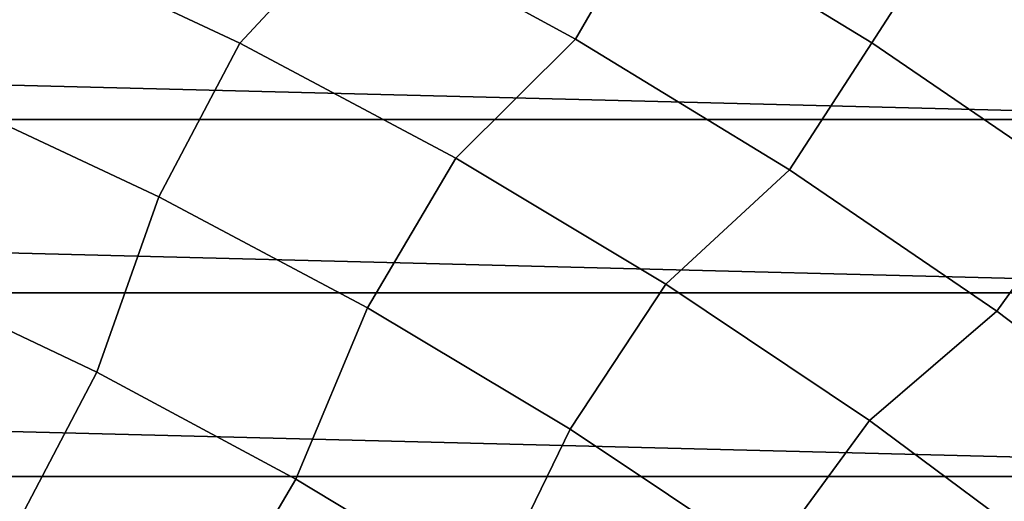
# Model space of a CAD drawing. Header units: metres. Extents: x -248 to 28, y -28 to 28.
# Tile 495 of 507: x 9.6 to 14.43, y 19.09 to 21.44. Entities that reach past the tile are written whole.
import ezdxf

# ---------------------------------------------------------------- set-up
doc = ezdxf.new("R2010")
doc.units = ezdxf.units.M
doc.layers.add('solid_10_061_053_XXX', color=7, linetype='CONTINUOUS')

msp = doc.modelspace()

# ---------------------------------------------------------------- linework, layer by layer
at = {"layer": 'solid_10_061_053_XXX'}
for points in [[(12.697122, 21.99206, 137.162735), (11.585125, 22.597622, 137.162735), (11.246749, 21.937595, 138.351929), (12.326267, 21.349722, 138.351929)], [(12.697122, 21.99206, 137.162735), (13.777552, 21.331823, 137.162735), (14.148865, 21.906727, 135.939667), (13.039316, 22.584759, 135.939667)], [(11.246749, 21.937595, 138.351929), (10.13927, 22.47093, 138.351929), (9.595815, 21.840103, 139.504547), (10.681698, 21.330051, 139.504547)], [(14.148865, 21.906727, 135.939667), (15.223237, 21.174232, 135.939667), (15.588384, 21.682121, 134.685471), (14.488241, 22.432184, 134.685471)], [(13.777552, 21.331823, 137.162735), (12.697122, 21.99206, 137.162735), (12.326267, 21.349722, 138.351929), (13.375141, 20.708769, 138.351929)], [(12.326267, 21.349722, 138.351929), (11.246749, 21.937595, 138.351929), (10.681698, 21.330051, 139.504547), (11.740564, 20.76605, 139.504547)], [(13.777552, 21.331823, 137.162735), (14.823729, 20.618551, 137.162735), (15.223237, 21.174232, 135.939667), (14.148865, 21.906727, 135.939667)], [(10.681698, 21.330051, 139.504547), (9.595815, 21.840103, 139.504547), (9.237102, 21.067968, 140.617996), (10.285312, 20.57658, 140.617996)], [(-16.220831, 20.955532, -9.8), (-15.138659, 21.750189, -9.8), (16.220751, 20.955595, -9.8)], [(-15.138659, 21.750189, -9.8), (15.138575, 21.750248, -9.8), (16.220751, 20.955595, -9.8)], [(11.740564, 20.76605, 139.504547), (10.681698, 21.330051, 139.504547), (10.285312, 20.57658, 140.617996), (11.307474, 20.033081, 140.617996)], [(13.375141, 20.708769, 138.351929), (12.326267, 21.349722, 138.351929), (11.740564, 20.76605, 139.504547), (12.769737, 20.149529, 139.504547)], [(14.823729, 20.618551, 137.162735), (13.777552, 21.331823, 137.162735), (13.375141, 20.708769, 138.351929), (14.390761, 20.016331, 138.351929)], [(9.237102, 21.067968, 140.617996), (8.98058, 20.193991, 141.689758), (9.980647, 19.718895, 141.689758), (10.285312, 20.57658, 140.617996)], [(-17.261364, 20.10709, -9.8), (-16.220831, 20.955532, -9.8), (17.261286, 20.107157, -9.8)], [(-16.220831, 20.955532, -9.8), (16.220751, 20.955595, -9.8), (17.261286, 20.107157, -9.8)], [(12.769737, 20.149529, 139.504547), (11.740564, 20.76605, 139.504547), (11.307474, 20.033081, 140.617996), (12.300999, 19.438847, 140.617996)], [(14.390761, 20.016331, 138.351929), (13.375141, 20.708769, 138.351929), (12.769737, 20.149529, 139.504547), (13.766613, 19.482046, 139.504547)], [(15.833052, 19.854019, 137.162735), (14.823729, 20.618551, 137.162735), (14.390761, 20.016331, 138.351929), (15.370605, 19.274128, 138.351929)], [(10.285312, 20.57658, 140.617996), (9.980647, 19.718895, 141.689758), (10.955666, 19.194309, 141.689758), (11.307474, 20.033081, 140.617996)], [(9.980647, 19.718895, 141.689758), (8.98058, 20.193991, 141.689758), (8.581195, 19.328602, 142.717407), (9.538939, 18.874332, 142.717407)], [(13.766613, 19.482046, 139.504547), (12.769737, 20.149529, 139.504547), (12.300999, 19.438847, 140.617996), (13.263371, 18.79538, 140.617996)], [(-18.257591, 19.207035, -9.8), (-17.261364, 20.10709, -9.8), (18.257515, 19.207106, -9.8)], [(-17.261364, 20.10709, -9.8), (17.261286, 20.107157, -9.8), (18.257515, 19.207106, -9.8)], [(11.307474, 20.033081, 140.617996), (10.955666, 19.194309, 141.689758), (11.903189, 18.621553, 141.689758), (12.300999, 19.438847, 140.617996)], [(15.370605, 19.274128, 138.351929), (14.390761, 20.016331, 138.351929), (13.766613, 19.482046, 139.504547), (14.72867, 18.765287, 139.504547)], [(10.955666, 19.194309, 141.689758), (9.980647, 19.718895, 141.689758), (9.538939, 18.874332, 142.717407), (10.472716, 18.372643, 142.717407)], [(14.72867, 18.765287, 139.504547), (13.766613, 19.482046, 139.504547), (13.263371, 18.79538, 140.617996), (14.192151, 18.104313, 140.617996)], [(12.300999, 19.438847, 140.617996), (11.903189, 18.621553, 141.689758), (12.820838, 18.002062, 141.689758), (13.263371, 18.79538, 140.617996)], [(-19.206964, 18.257668, -9.8), (-18.257591, 19.207035, -9.8), (19.206892, 18.257742, -9.8)], [(-18.257591, 19.207035, -9.8), (18.257515, 19.207106, -9.8), (19.206892, 18.257742, -9.8)], [(11.903189, 18.621553, 141.689758), (10.955666, 19.194309, 141.689758), (10.472716, 18.372643, 142.717407), (11.380182, 17.824793, 142.717407)]]:
    msp.add_3dface(points, dxfattribs=at)

doc.saveas('drawing.dxf')
